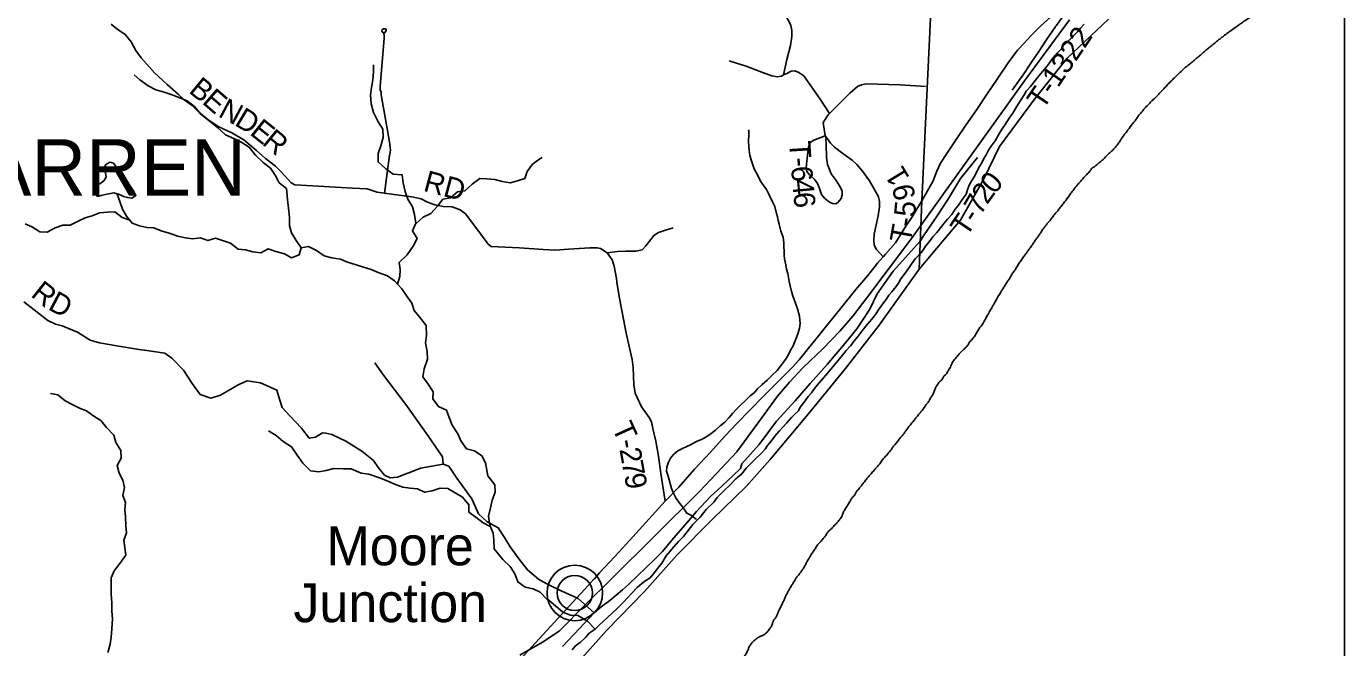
# Model space of a CAD drawing. Extents: x -84548 to 2262448, y -162180 to 525962.
# Drawn here: x 49199 to 67849, y 148023 to 156808 of the extents above; entities that cross this region are included whole.
import ezdxf

# ---------------------------------------------------------------- set-up
doc = ezdxf.new("R2010")
doc.units = 0
for name, color, linetype in [('GM_X_Adjacent_County_Text', 7, 'Continuous'), ('GM_X_City_Street', 7, 'Continuous'), ('GM_X_Corporation_Text', 7, 'Continuous'), ('GM_X_County', 7, 'Continuous'), ('GM_X_Hydro', 7, 'Continuous'), ('GM_X_Interstate_Location', 7, 'Continuous'), ('GM_X_Major_Lake_Text', 7, 'Continuous'), ('GM_X_Major_River', 7, 'Continuous'), ('GM_X_Minor_Lake', 7, 'Continuous'), ('GM_X_State_Route', 7, 'Continuous'), ('GM_X_Township_Road', 7, 'Continuous'), ('GM_X_Township_ROW', 7, 'Continuous'), ('GM_X_Unincorporated_Location', 7, 'Continuous')]:
    doc.layers.add(name, color=color, linetype=linetype)

msp = doc.modelspace()

# ---------------------------------------------------------------- linework, layer by layer
at = {"layer": 'GM_X_City_Street'}
msp.add_line((61831, 153373), (62255, 153881), dxfattribs=at)
at = {"layer": 'GM_X_County'}
msp.add_line((67849, 170872), (67849, 134968), dxfattribs=at)
at = {"layer": 'GM_X_Hydro'}
for p, q in [((61869, 154339), (62064, 158472)), ((63922, 156358), (64508, 156910)), ((63475, 155798), (63922, 156358)), ((62968, 155108), (63475, 155798)), ((62739, 154645), (62968, 155108)), ((62414, 154069), (62739, 154645)), ((61831, 153373), (61869, 154339)), ((62255, 153881), (62414, 154069)), ((61265, 152581), (61831, 153373)), ((60789, 151968), (61265, 152581)), ((60258, 151322), (60789, 151968)), ((59720, 150682), (60258, 151322)), ((59384, 150303), (59720, 150682)), ((58908, 149839), (59384, 150303)), ((58402, 149330), (58908, 149839)), ((57944, 148816), (58402, 149330)), ((57408, 148264), (57944, 148816)), ((56985, 147795), (57408, 148264))]:
    msp.add_line(p, q, dxfattribs=at)
at = {"layer": 'GM_X_Interstate_Location'}
for points in [[(64164, 156841), (64113, 156782), (64071, 156731), (64008, 156672), (63949, 156609), (63874, 156541), (63843, 156489), (63788, 156436), (63721, 156358), (63672, 156295), (63631, 156238), (63580, 156173), (63530, 156114), (63403, 155956), (63346, 155893), (63315, 155842), (63272, 155773), (63233, 155708), (63192, 155646), (63155, 155583), (63113, 155526), (63039, 155408), (63006, 155358), (62967, 155299), (62905, 155190), (62850, 155114), (62810, 155058), (62776, 154991), (62744, 154938), (62715, 154880), (62674, 154811), (62645, 154750), (62608, 154681), (62573, 154630), (62544, 154570), (62517, 154509), (62494, 154437), (62443, 154364), (62386, 154282), (62341, 154222), (62290, 154150), (62233, 154083), (62184, 154026), (62137, 153963), (62080, 153894), (62025, 153833), (61972, 153760), (61919, 153699), (61880, 153640), (61825, 153575), (61772, 153520), (61725, 153457), (61678, 153382), (61633, 153319), (61572, 153236), (61537, 153179), (61498, 153125), (61443, 153056), (61402, 153005), (61362, 152948), (61325, 152897), (61264, 152816), (61214, 152733), (61159, 152668), (61094, 152592), (61037, 152523), (60966, 152428), (60919, 152369), (60860, 152292), (60795, 152223), (60746, 152160), (60705, 152105), (60658, 152052), (60587, 151964), (60508, 151877), (60448, 151806), (60387, 151736), (60351, 151686), (60308, 151627)], [(60308, 151627), (60259, 151572), (60218, 151513), (60145, 151422), (60122, 151371), (60071, 151326), (60025, 151275), (59959, 151200), (59901, 151141), (59848, 151084), (59789, 151013), (59734, 150944), (59683, 150879), (59650, 150828), (59591, 150761), (59520, 150697), (59445, 150620), (59382, 150561), (59319, 150481), (59238, 150410), (59152, 150318), (59071, 150247), (59026, 150196), (58972, 150147), (58923, 150078), (58817, 149978), (58734, 149868), (58679, 149815), (58628, 149762), (58563, 149679), (58494, 149595), (58426, 149522), (58359, 149447), (58308, 149388), (58253, 149319), (58188, 149215), (58133, 149146), (58068, 149063), (58023, 149010), (57964, 148971), (57908, 148930), (57839, 148871), (57766, 148795), (57705, 148726), (57646, 148665), (57558, 148577), (57492, 148516), (57416, 148445), (57364, 148396), (57297, 148336), (57244, 148285), (57163, 148226), (57110, 148165), (57035, 148095), (56969, 148046), (56922, 147993)]]:
    msp.add_lwpolyline(points, dxfattribs=at)
for points in [[(65690, 156303), (65729, 156336), (65773, 156372), (65823, 156414), (65865, 156453), (65909, 156489), (65957, 156528), (66011, 156572), (66052, 156606), (66092, 156637), (66136, 156671), (66198, 156719), (66242, 156750), (66322, 156806), (66367, 156839), (66415, 156871), (66465, 156907), (66511, 156934)], [(62040, 151646), (62061, 151696), (62085, 151736), (62119, 151781), (62159, 151823), (62181, 151863), (62220, 151901), (62244, 151946), (62280, 152006), (62296, 152046), (62329, 152097), (62381, 152157), (62415, 152197), (62471, 152250), (62515, 152296), (62542, 152341), (62584, 152389), (62620, 152435), (62646, 152479), (62705, 152570), (62743, 152628), (62775, 152683), (62804, 152735), (62826, 152775), (62856, 152828), (62880, 152870), (62905, 152912), (62935, 152967), (62995, 153067), (63024, 153115), (63052, 153158), (63086, 153210), (63114, 153250), (63136, 153293), (63169, 153341), (63199, 153383), (63233, 153442), (63269, 153492), (63306, 153548), (63342, 153597), (63374, 153641), (63406, 153683), (63435, 153725), (63463, 153768), (63491, 153808), (63525, 153854), (63553, 153895), (63592, 153953), (63622, 153993), (63654, 154034), (63690, 154074), (63726, 154124), (63773, 154179), (63807, 154221), (63847, 154275), (63887, 154326), (63952, 154414), (63984, 154459), (64030, 154517), (64065, 154561), (64115, 154620), (64157, 154666), (64209, 154723), (64249, 154765), (64278, 154805), (64320, 154830), (64362, 154870), (64410, 154906), (64452, 154945), (64519, 155015), (64563, 155052), (64607, 155102), (64651, 155156), (64683, 155205), (64728, 155273), (64766, 155321), (64832, 155410), (64875, 155462), (64909, 155507), (64939, 155553), (64975, 155593), (65009, 155636), (65054, 155686), (65094, 155724), (65134, 155765), (65188, 155815), (65232, 155862), (65271, 155906), (65311, 155948), (65357, 155997), (65405, 156045), (65455, 156093), (65504, 156142), (65546, 156180), (65586, 156217), (65644, 156265), (65690, 156303)], [(59001, 147306), (59033, 147349), (59066, 147391), (59106, 147437), (59130, 147479), (59162, 147522), (59185, 147562), (59211, 147602), (59259, 147683), (59283, 147727), (59300, 147771), (59316, 147813), (59334, 147856), (59358, 147900), (59384, 147942), (59409, 147991), (59427, 148037), (59455, 148077), (59493, 148121), (59537, 148156), (59580, 148180), (59622, 148198), (59668, 148233), (59708, 148277), (59734, 148317), (59754, 148360), (59769, 148404), (59799, 148444), (59819, 148488), (59841, 148534), (59862, 148581), (59908, 148673), (59928, 148720), (59950, 148768), (59973, 148812), (59995, 148852), (60021, 148895), (60047, 148935), (60076, 148983), (60100, 149023), (60136, 149064), (60166, 149108), (60194, 149148), (60221, 149195), (60241, 149235), (60273, 149287), (60297, 149329), (60328, 149376), (60362, 149426), (60394, 149478), (60434, 149517), (60472, 149565), (60509, 149609), (60533, 149650), (60577, 149694), (60619, 149738), (60659, 149777), (60692, 149819), (60726, 149861), (60750, 149918), (60772, 149964), (60823, 150044), (60853, 150095), (60879, 150135), (60917, 150181), (60942, 150226), (60980, 150272), (61012, 150312), (61044, 150354), (61086, 150407), (61121, 150451), (61159, 150493), (61207, 150548), (61245, 150590), (61282, 150635), (61314, 150685), (61356, 150729), (61398, 150778), (61442, 150832), (61469, 150874), (61511, 150919), (61545, 150969), (61591, 151019), (61624, 151064), (61654, 151106), (61686, 151150), (61728, 151201), (61762, 151243), (61793, 151283), (61839, 151338), (61871, 151378), (61909, 151430), (61939, 151471), (61970, 151513), (61992, 151555), (62022, 151599), (62040, 151646)]]:
    msp.add_spline(points, degree=3, dxfattribs=at)
at = {"layer": 'GM_X_Major_Lake_Text'}
for points in [[(61870, 154340), (62024, 154614), (62079, 154763), (62132, 154873), (62223, 155012), (62342, 155192), (62490, 155409), (62647, 155632), (62783, 155838), (62934, 156063), (63090, 156293), (63219, 156472), (63314, 156573), (63417, 156684), (63552, 156815), (63691, 156944), (63870, 157112), (63977, 157217), (64039, 157296), (64092, 157364), (64231, 157537), (64311, 157645), (64332, 157674)], [(60411, 152438), (60464, 152503), (60524, 152577), (60724, 152822), (60936, 153086), (61102, 153287), (61241, 153461), (61322, 153551), (61352, 153586), (61493, 153747), (61634, 153968), (61732, 154117), (61869, 154339), (61870, 154340)], [(57229, 148992), (57230, 148993), (57309, 149080), (57523, 149312), (57734, 149540), (57964, 149790), (58237, 150095), (58428, 150292), (58654, 150546), (58878, 150789), (59085, 151020), (59250, 151192), (59436, 151380), (59629, 151579), (59841, 151793), (60038, 151989), (60133, 152094), (60266, 152259), (60411, 152438)], [(55784, 147452), (55827, 147490), (55919, 147577), (56022, 147686), (56135, 147799), (56985, 148726), (57099, 148848), (57229, 148992)]]:
    msp.add_lwpolyline(points, dxfattribs=at)
at = {"layer": 'GM_X_Major_River'}
for radius in [393, 249]:
    msp.add_circle((56958, 148796), radius, dxfattribs=at)
at = {"layer": 'GM_X_Minor_Lake'}
for points in [[(63753, 156798), (63754, 156800), (63767, 156818), (63886, 156983), (63985, 157108), (64032, 157184), (64034, 157190), (64035, 157191)], [(52781, 154776), (52780, 154777), (52726, 154833), (52584, 154939), (52457, 155052), (52275, 155206), (52108, 155301), (51920, 155389), (51772, 155488), (51641, 155596), (51547, 155689), (51430, 155771), (51346, 155851), (51193, 155986), (51014, 156150), (50825, 156363), (50747, 156467), (50682, 156591), (50598, 156695), (50479, 156774), (50401, 156840)], [(63271, 156083), (63272, 156085), (63291, 156111), (63412, 156286), (63521, 156453), (63634, 156628), (63753, 156798)], [(61322, 153551), (61227, 153653), (61195, 153713), (61188, 153787), (61195, 153871), (61217, 153977), (61250, 154130), (61267, 154254), (61267, 154260), (61268, 154334), (61256, 154396), (61203, 154492), (61128, 154622), (61029, 154762), (60948, 154855), (60882, 154915), (60803, 154973), (60711, 155038), (60630, 155100), (60574, 155155), (60518, 155235), (60501, 155259), (60472, 155449), (60541, 155558), (60561, 155578), (60847, 155864), (60960, 155957), (61016, 155982), (61080, 155994), (61562, 155981), (61920, 155958)], [(63148, 155906), (63271, 156083)], [(60518, 155235), (60507, 155229), (60508, 155224), (60516, 155137), (60521, 154953), (60532, 154857), (60561, 154785), (60585, 154721), (60656, 154629), (60704, 154551), (60739, 154481), (60743, 154425), (60728, 154375), (60686, 154323), (60652, 154300), (60602, 154302), (60562, 154324), (60493, 154379), (60449, 154431), (60414, 154529), (60390, 154587), (60355, 154639), (60285, 154703), (60241, 154754), (60230, 154809), (60247, 154949), (60264, 155101), (60286, 155166), (60339, 155200), (60501, 155259)], [(62653, 154952), (62413, 154659), (62232, 154352), (62055, 154086), (61893, 153846)], [(57555, 153193), (57555, 153194), (57546, 153245), (57515, 153416), (57487, 153506), (57416, 153604), (57321, 153665), (57275, 153676), (57171, 153677), (56871, 153659), (56683, 153645), (56511, 153652), (56175, 153677), (55773, 153697), (55731, 153729), (55574, 153947), (55410, 154158), (55338, 154214), (55222, 154254), (55098, 154263), (54976, 154285), (54874, 154324), (54784, 154370), (54652, 154399), (54330, 154440), (54265, 154450), (54164, 154465), (54021, 154509), (53815, 154522), (53330, 154550), (52996, 154568), (52944, 154596), (52861, 154692), (52781, 154776)], [(61893, 153846), (61847, 153777), (61463, 153347), (61237, 153028), (61132, 152811), (61031, 152657), (60950, 152532), (60783, 152328), (60527, 152026), (60286, 151756), (60074, 151511), (59811, 151227), (59567, 150896), (59320, 150621), (59303, 150554), (59198, 150457), (59046, 150314), (59046, 150314)], [(58237, 150095), (58177, 150484), (58143, 150729), (58105, 150943), (58063, 151122), (58041, 151218), (58011, 151275), (57900, 151429), (57812, 151622), (57795, 151738), (57784, 151984), (57768, 152096), (57685, 152472), (57588, 152989), (57555, 153193)], [(49163, 152913), (49312, 152802), (49503, 152647), (49610, 152599), (49705, 152573), (49922, 152483), (50102, 152369), (50233, 152331), (50481, 152290), (50791, 152241), (50869, 152228), (51158, 152188), (51256, 152116), (51422, 151947), (51546, 151757), (51660, 151603), (51811, 151552), (51945, 151591), (52026, 151639), (52204, 151743), (52323, 151797), (52510, 151767), (52745, 151662), (52780, 151538), (52816, 151417), (52925, 151302), (53091, 151127), (53202, 150983), (53288, 150999), (53389, 151059), (53437, 151056), (53520, 151036), (53720, 150944), (53946, 150800), (54109, 150669), (54183, 150566), (54266, 150462), (54347, 150423), (54451, 150434), (54582, 150484), (54623, 150500), (54773, 150559), (55096, 150618), (55175, 150589), (55291, 150421), (55501, 150129), (55598, 149914), (55717, 149804), (55875, 149717), (55962, 149580), (56045, 149450), (56169, 149276), (56290, 149124), (56446, 148989), (56502, 148958), (56581, 148915), (56774, 148819), (56985, 148726), (57004, 148717), (57233, 148514)], [(59046, 150314), (58978, 150251), (58879, 150161), (58682, 149947), (58573, 149821), (58330, 149541), (58199, 149382), (58079, 149262), (57846, 149038)], [(57846, 149038), (57718, 148914), (57631, 148840)], [(57631, 148840), (57453, 148688), (57333, 148600), (57233, 148514), (57024, 148295)], [(57024, 148295), (56782, 148041)]]:
    msp.add_lwpolyline(points, dxfattribs=at)
at = {"layer": 'GM_X_State_Route'}
for points in [[(53089, 153678), (53014, 153780), (52952, 153889), (52924, 153989), (52920, 154105), (52908, 154239), (52896, 154360), (52878, 154516), (52775, 154596), (52719, 154705), (52652, 154805), (52550, 154881), (52443, 154987), (52349, 155099), (52248, 155164), (52142, 155216), (52015, 155274), (51905, 155380), (51780, 155476), (51669, 155566), (51577, 155673), (51472, 155755), (51348, 155809), (51247, 155847), (51133, 155883), (51032, 155913), (50921, 155967), (50803, 156050), (50724, 156122)], [(54450, 153164), (54484, 153269), (54488, 153370), (54472, 153470), (54586, 153576), (54673, 153700), (54729, 153807), (54661, 153917), (54709, 154023), (54691, 154147), (54661, 154256), (54594, 154364), (54558, 154474), (54532, 154596), (54516, 154707), (54387, 154717), (54283, 154793), (54176, 154891), (54176, 155009), (54216, 155118), (54248, 155236), (54244, 155356), (54174, 155456), (54112, 155589), (54076, 155713), (54066, 155839), (54082, 155945), (54102, 156052), (54108, 156162), (54108, 156266)], [(58681, 149833), (58610, 149893), (58543, 149926), (58494, 149996), (58432, 150081), (58387, 150141), (58349, 150216), (58324, 150272), (58311, 150323), (58291, 150397), (58274, 150460), (58257, 150520), (58260, 150575), (58282, 150644), (58311, 150702), (58358, 150757), (58415, 150804), (58484, 150838), (58543, 150865), (58593, 150890), (58678, 150936), (58761, 150971), (58826, 151007), (58889, 151050), (58948, 151097), (59017, 151160), (59079, 151212), (59140, 151277), (59191, 151336), (59248, 151393), (59314, 151460), (59367, 151515), (59439, 151583), (59496, 151626), (59545, 151683), (59608, 151744), (59678, 151803), (59755, 151879), (59819, 151944), (59866, 152003), (59909, 152058), (59948, 152112), (59986, 152179), (60011, 152231), (60046, 152292), (60071, 152354), (60093, 152409), (60120, 152475), (60138, 152541), (60145, 152607), (60144, 152657), (60137, 152711), (60122, 152764), (60107, 152814), (60085, 152881), (60060, 152948), (60045, 152998), (60026, 153057), (60006, 153141), (59993, 153200), (59980, 153258), (59970, 153315), (59955, 153377), (59944, 153434), (59924, 153520), (59919, 153572), (59918, 153635), (59917, 153687), (59917, 153747), (59904, 153828), (59874, 153912), (59850, 154011), (59837, 154062), (59826, 154114), (59813, 154164), (59787, 154259), (59757, 154328), (59709, 154426), (59668, 154501), (59633, 154552), (59587, 154621), (59556, 154680), (59523, 154743), (59498, 154795), (59477, 154848), (59453, 154919), (59436, 154981), (59426, 155058), (59419, 155108), (59414, 155186), (59418, 155274), (59418, 155331), (59416, 155345)], [(50667, 154547), (50554, 154629), (50518, 154688), (50506, 154744), (50485, 154801), (50431, 154875), (50380, 154888), (50318, 154850), (50301, 154794), (50321, 154737), (50326, 154675), (50294, 154624), (50241, 154583), (50183, 154569), (50147, 154516), (50162, 154465), (50204, 154404), (50256, 154417), (50315, 154433), (50365, 154440), (50435, 154454), (50518, 154429), (50544, 154417)], [(54707, 154018), (54811, 154111), (54920, 154163), (55016, 154264), (55093, 154364), (55199, 154384), (55300, 154468), (55404, 154482), (55505, 154576), (55616, 154657), (55716, 154651), (55827, 154641), (55929, 154615), (56046, 154594), (56148, 154623), (56251, 154655), (56282, 154755), (56360, 154859), (56465, 154935), (56498, 154955)], [(56566, 148705), (56470, 148807), (56367, 148855), (56254, 148877), (56153, 148953), (56110, 149068), (56042, 149172), (55938, 149268), (55819, 149418), (55811, 149543), (55801, 149643), (55755, 149755), (55739, 149880), (55759, 149982), (55787, 150106), (55831, 150222), (55825, 150327), (55728, 150453), (55696, 150635), (55642, 150736), (55539, 150804), (55425, 150834), (55346, 150948), (55302, 151048), (55222, 151169), (55182, 151279), (55141, 151383), (55029, 151433), (54950, 151539), (54954, 151640), (54882, 151748), (54810, 151850), (54828, 151966), (54874, 152101), (54870, 152209), (54846, 152335), (54858, 152437), (54856, 152576), (54773, 152682), (54687, 152792), (54651, 152894), (54584, 152995), (54512, 153095), (54409, 153209), (54307, 153281), (54178, 153327), (54076, 153370), (53957, 153410), (53851, 153440), (53744, 153476), (53642, 153518), (53519, 153536), (53414, 153564), (53306, 153638), (53193, 153694), (53089, 153678), (53059, 153576), (52952, 153536), (52851, 153592), (52727, 153624), (52620, 153664), (52518, 153606), (52403, 153620), (52301, 153650), (52194, 153658), (52088, 153742), (51874, 153814), (51766, 153778), (51665, 153820), (51551, 153802), (51444, 153820), (51340, 153842), (51221, 153885), (51107, 153917), (51002, 153959), (50902, 153965), (50799, 153989), (50696, 154023), (50618, 154125), (50558, 154225), (50520, 154334), (50485, 154436), (50483, 154440)], [(50544, 154417), (50574, 154404), (50632, 154388), (50692, 154380), (50742, 154411), (50720, 154472), (50676, 154541), (50667, 154547)], [(50662, 154068), (50556, 154105), (50451, 154185), (50347, 154181), (50236, 154171), (50132, 154129), (50031, 154103), (49931, 154055), (49820, 153999), (49715, 153999), (49609, 153961), (49492, 153898), (49388, 153902), (49285, 153969), (49181, 154017)], [(50351, 147955), (50387, 148071), (50399, 148171), (50407, 148288), (50419, 148428), (50409, 148536), (50407, 148654), (50401, 148777), (50397, 148899), (50401, 149009), (50440, 149109), (50522, 149212), (50608, 149332), (50592, 149438), (50580, 149542), (50614, 149645), (50608, 149751), (50600, 149871), (50592, 149973), (50600, 150074), (50566, 150174), (50586, 150288), (50562, 150390), (50510, 150491), (50486, 150597), (50542, 150701), (50536, 150811), (50464, 150922), (50439, 151026), (50331, 151134), (50254, 151234), (50152, 151298), (50051, 151373), (49951, 151411), (49848, 151459), (49746, 151513), (49643, 151599), (49539, 151617)], [(55762, 149738), (55660, 149789), (55560, 149866), (55459, 149940), (55457, 150044), (55371, 150152), (55268, 150212), (55164, 150274), (55053, 150276), (54938, 150238), (54834, 150220), (54731, 150270), (54629, 150276), (54524, 150294), (54420, 150331), (54315, 150379), (54211, 150421), (54042, 150477), (53935, 150491), (53793, 150551), (53688, 150551), (53549, 150555), (53441, 150527), (53332, 150509), (53218, 150523), (53111, 150633), (53031, 150745), (52952, 150860), (52834, 150936), (52731, 151022), (52627, 151090)], [(57244, 148285), (57138, 148398), (57000, 148476), (56896, 148480), (56790, 148526), (56684, 148614), (56569, 148711)]]:
    msp.add_lwpolyline(points, dxfattribs=at)
at = {"layer": 'GM_X_Township_ROW'}
for points in [[(59912, 156121), (59959, 156338), (60011, 156540), (60031, 156667), (60028, 156751), (60015, 156823), (59981, 156893), (59934, 156967), (59815, 157106), (59704, 157296)], [(54265, 154450), (54335, 154981), (54345, 155027), (54352, 155063), (54345, 155091), (54335, 155176), (54221, 155841), (54218, 155883), (54207, 155908), (54207, 155961), (54260, 156637), (54260, 156686), (54258, 156705), (54269, 156720), (54288, 156747), (54288, 156768), (54274, 156775), (54250, 156775), (54232, 156764), (54228, 156747), (54235, 156732), (54253, 156718), (54257, 156715), (54267, 156722)], [(59143, 156322), (59248, 156288)], [(59248, 156288), (59381, 156244), (59626, 156151), (59747, 156110), (59827, 156094), (59877, 156103), (59881, 156105), (59912, 156121), (59956, 156143), (60020, 156176), (60072, 156180), (60126, 156158), (60197, 156109), (60298, 155967), (60429, 155778), (60561, 155578)], [(57416, 153604), (57562, 153625), (57684, 153630), (57820, 153629), (57910, 153647), (57965, 153706), (58033, 153792), (58074, 153853), (58142, 153895), (58228, 153922), (58350, 153959)], [(55096, 150618), (55086, 150722), (54879, 151022), (54567, 151461), (54252, 151878), (54130, 152048)]]:
    msp.add_lwpolyline(points, dxfattribs=at)
at = {"layer": 'GM_X_Unincorporated_Location'}
for points in [[(57463, 148982), (58723, 150229), (58962, 150484), (59249, 150790), (59600, 151267), (59826, 151578), (59997, 151775), (60190, 151986), (60469, 152246), (60713, 152502), (60891, 152710), (61090, 152969), (61720, 153807), (63321, 156040), (63957, 156901)], [(56180, 147915), (56500, 148098), (56735, 148257), (57119, 148640), (57463, 148982)]]:
    msp.add_lwpolyline(points, dxfattribs=at)

# ---------------------------------------------------------------- texts
at = {"layer": 'GM_X_Adjacent_County_Text'}
for s, p in [('Moore', (53445, 149187)), ('Junction', (52978, 148383))]:
    msp.add_text(s, height=550, rotation=0, dxfattribs=at).set_placement(p)
at = {"layer": 'GM_X_Corporation_Text'}
msp.add_text('WARREN', height=800, rotation=0, dxfattribs=at).set_placement((47548, 154412))
at = {"layer": 'GM_X_Township_Road'}
for s, rotation, p in [('T-1322', 55.8606, (63582, 155618)), ('B', 320.4618, (51483, 155883)), ('E', 319.1644, (51672, 155728)), ('N', 331.8377, (51900, 155541)), ('D', 329.1006, (52130, 155418)), ('E', 321.3984, (52347, 155288)), ('R', 320.3603, (52522, 155149)), ('T', 273.4734, (59991, 155178)), ('6', 275.1202, (60015, 154822)), ('-', 274.7431, (60005, 154946)), ('1', 121.2465, (61704, 154668)), ('RD', 345.1318, (54802, 154485)), ('4', 275.4331, (60032, 154636)), ('0', 50.0608, (62895, 154423)), ('6', 275.508, (60049, 154451)), ('9', 101.8868, (61782, 154385)), ('7', 59.2796, (62701, 154125)), ('2', 54.3062, (62791, 154278)), ('5', 84.8688, (61771, 154105)), ('-', 80.2428, (61747, 153957)), ('T', 56.2374, (62500, 153820)), ('-', 57.4996, (62629, 154012)), ('T', 79.6411, (61706, 153733)), ('R', 321.5258, (49248, 152998)), ('D', 332.1761, (49491, 152812)), ('T', 294.5369, (57479, 151134)), ('-', 280.2015, (57566, 150949)), ('2', 280.3393, (57588, 150827)), ('7', 280.3856, (57621, 150645)), ('9', 280.3977, (57655, 150463))]:
    msp.add_text(s, height=300, rotation=rotation, dxfattribs=at).set_placement(p)

doc.saveas('drawing.dxf')
